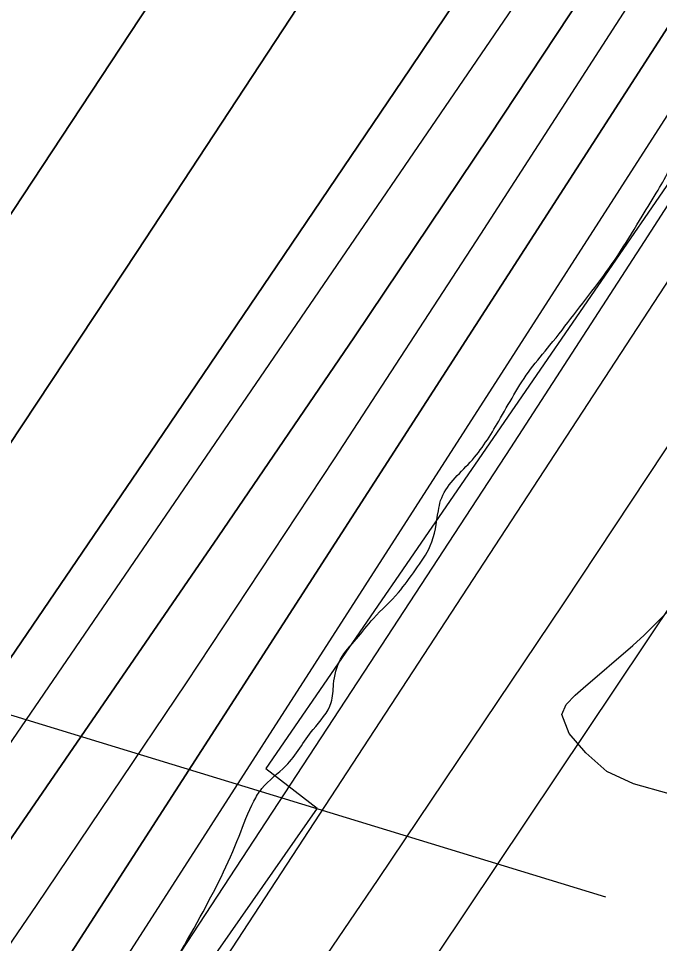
# Model space of a CAD drawing. Extents: x 3297735 to 3335592, y 670436 to 695807.
# Drawn here: x 3320287.7 to 3320506.8, y 689416.7 to 689732.7 of the extents above; entities that cross this region are included whole.
import ezdxf

# ---------------------------------------------------------------- set-up
doc = ezdxf.new("R2010")
doc.units = 0
for name, color, linetype in [('V-RIVR-EDGE', 7, 'Continuous'), ('V-RRAP-RVMT', 7, 'Continuous'), ('V-TOPO-DPTH', 7, 'Continuous'), ('V-TOPO-MAJR', 7, 'Continuous'), ('V-TOPO-MINR', 7, 'Continuous'), ('V-TOPO-WATR', 7, 'Continuous'), ('V-UTIL-LINE', 7, 'Continuous'), ('V-WETL-SWMP', 7, 'Continuous')]:
    doc.layers.add(name, color=color, linetype=linetype)

msp = doc.modelspace()

# ---------------------------------------------------------------- linework, layer by layer
at = {"layer": 'V-RIVR-EDGE'}
msp.add_spline([(3319721.91, 688607.25), (3319733.2, 688627.78), (3319739.82, 688637.46), (3319746.04, 688644.42), (3319750.72, 688655.27), (3319752.28, 688659.14), (3319762.01, 688671.92), (3319781.47, 688699.79), (3319792.76, 688716.44), (3319801.32, 688726.89), (3319810.26, 688738.11), (3319819.98, 688747.01), (3319825.43, 688754.75), (3319830.49, 688762.88), (3319835.55, 688770.63), (3319840.23, 688780.31), (3319844.52, 688791.16), (3319846.86, 688795.42), (3319851.13, 688797.35), (3319854.24, 688799.66), (3319861.24, 688808.95), (3319869.41, 688820.96), (3319874.87, 688831.03), (3319884.99, 688845.35), (3319893.93, 688856.57), (3319900.54, 688860.82), (3319908.31, 688869.72), (3319918.43, 688881.33), (3319923.49, 688889.46), (3319928.16, 688897.21), (3319932.06, 688904.95), (3319939.44, 688912.69), (3319951.5, 688924.3), (3319955, 688930.88), (3319970.57, 688952.17), (3319976.4, 688958.36), (3319980.68, 688966.5), (3319987.3, 688976.95), (3319991.2, 688986.25), (3319997.81, 688992.82), (3320004.81, 689000.56), (3320006.38, 689006.76), (3320010.27, 689012.96), (3320018.06, 689024.96), (3320025.07, 689035.8), (3320031.68, 689044.71), (3320039.46, 689054.38), (3320044.52, 689060.57), (3320057.73, 689071.4), (3320064.34, 689077.2), (3320070.17, 689082.23), (3320074.45, 689090.36), (3320085.73, 689104.68), (3320093.52, 689116.3), (3320109.84, 689130.22), (3320125, 689144.14), (3320145.59, 689159.99), (3320166.96, 689177), (3320184.06, 689191.31), (3320194.55, 689197.87), (3320205.42, 689204.44), (3320211.64, 689209.85), (3320219.42, 689219.53), (3320234.59, 689238.11), (3320241.98, 689244.68), (3320253.64, 689257.45), (3320273.09, 689279.5), (3320283.99, 689297.32), (3320297.61, 689318.61), (3320312.03, 689344.56), (3320320.21, 689360.83), (3320328.41, 689380.97), (3320333.48, 689394.53), (3320349.85, 689425.9), (3320363.1, 689453.41), (3320368.17, 689465.42), (3320370.9, 689469.67), (3320379.06, 689477.41), (3320388.4, 689489.8), (3320394.62, 689499.09), (3320395.41, 689505.29), (3320397.76, 689513.82), (3320403.21, 689520.78), (3320409.04, 689527.75), (3320417.6, 689536.65), (3320423.43, 689544.39), (3320428.49, 689552.52), (3320431.24, 689564.54), (3320432.02, 689568.03), (3320442.14, 689581.19), (3320451.87, 689595.12), (3320462.77, 689612.93), (3320469.38, 689621.06), (3320477.55, 689631.51), (3320493.51, 689653.19), (3320500.9, 689665.19), (3320506.36, 689674.1), (3320514.54, 689688.82), (3320523.5, 689705.47), (3320534.4, 689723.28), (3320539.06, 689727.15), (3320544.9, 689735.28), (3320551.13, 689744.18), (3320556.58, 689752.7), (3320560.87, 689764.32), (3320568.26, 689774), (3320574.5, 689785.23), (3320578.79, 689794.53), (3320583.07, 689802.27), (3320590.86, 689815.83), (3320602.92, 689833.25), (3320613.43, 689849.12), (3320622.79, 689866.94), (3320636.42, 689890.17), (3320646.93, 689907.21), (3320658.22, 689926.96), (3320664.85, 689940.13), (3320664.87, 689948.66), (3320667.22, 689956.02), (3320676.55, 689968.02), (3320685.11, 689978.08), (3320691.73, 689991.25), (3320701.47, 690006.35), (3320706.14, 690016.04), (3320709.66, 690026.11), (3320715.89, 690035.79), (3320728.33, 690049.33), (3320741.18, 690068.69), (3320754.02, 690086.5), (3320761.81, 690100.44), (3320770.77, 690116.32), (3320777.39, 690127.16), (3320786.73, 690139.93), (3320794.89, 690149.22), (3320800.73, 690155.41), (3320806.18, 690166.26), (3320810.47, 690174), (3320820.98, 690192.59), (3320823.74, 690207.71), (3320829.97, 690218.16), (3320840.87, 690235.59), (3320854.1, 690256.5), (3320864.22, 690271.59), (3320869.28, 690277.01), (3320870.45, 690281.27), (3320876.68, 690289.4), (3320887.57, 690302.95), (3320901.57, 690319.98), (3320912.08, 690333.52), (3320919.47, 690342.43), (3320924.52, 690348.23), (3320932.3, 690356.35), (3320941.26, 690371.46), (3320956.44, 690393.91), (3320969.67, 690415.21), (3320973.57, 690422.57), (3320982.13, 690434.96), (3320987.2, 690444.64), (3320994.21, 690457.03), (3321000.83, 690467.87), (3321008.23, 690481.04), (3321017.97, 690500.02), (3321024.59, 690511.64), (3321030.43, 690518.6), (3321035.5, 690530.22), (3321040.94, 690537.19), (3321055.35, 690559.26), (3321068.58, 690577.84), (3321078.31, 690594.1), (3321086.87, 690605.72), (3321095.82, 690616.94), (3321102.82, 690625.84), (3321107.51, 690637.85), (3321113.34, 690645.6), (3321117.63, 690655.67), (3321123.87, 690670), (3321130.5, 690682.39), (3321142.57, 690701.37), (3321156.19, 690722.28), (3321168.65, 690743.19), (3321171.38, 690749.38), (3321176.05, 690754.41), (3321177.22, 690758.29), (3321181.12, 690767.2), (3321185.79, 690774.17), (3321192.03, 690789.28), (3321204.89, 690814.45), (3321214.25, 690834.98), (3321218.93, 690845.83), (3321223.61, 690855.12), (3321229.85, 690869.85), (3321238.03, 690883.79), (3321242.33, 690899.29), (3321247.41, 690912.46), (3321254.43, 690927.96), (3321263, 690946.55), (3321269.64, 690962.82), (3321273.93, 690973.67), (3321278.23, 690986.07), (3321286.44, 691015.52), (3321288.78, 691021.72), (3321293.84, 691028.3), (3321297.35, 691034.5), (3321303.19, 691045.34), (3321306.32, 691054.64), (3321308.29, 691066.66), (3321310.63, 691073.63), (3321314.52, 691079.44), (3321318.04, 691090.29), (3321320.01, 691103.08), (3321324.31, 691115.87), (3321326.26, 691120.13), (3321332.09, 691125.16), (3321336.76, 691133.68), (3321337.17, 691140.65), (3321337.18, 691146.47), (3321338.37, 691158.49), (3321341.12, 691172.44), (3321349.71, 691192.98), (3321372.69, 691236.35), (3321389.06, 691268.5), (3321398.41, 691284.38), (3321404.65, 691298.32), (3321407.38, 691307.24), (3321407.39, 691310.73), (3321407.79, 691316.15), (3321414.41, 691325.06), (3321416.76, 691334.75), (3321417.94, 691344.05), (3321422.24, 691356.06), (3321434.34, 691385.89), (3321448.39, 691422.7), (3321456.19, 691442.46), (3321462.05, 691458.34), (3321462.85, 691466.87), (3321467.91, 691477.72), (3321474.92, 691488.17), (3321481.15, 691497.85), (3321481.54, 691500.57), (3321489.74, 691519.94), (3321499.87, 691542.02), (3321510.79, 691564.87), (3321521.69, 691581.91), (3321529.1, 691598.18), (3321538.84, 691619.09), (3321550.12, 691632.64), (3321559.06, 691640.76), (3321566.84, 691650.44), (3321566.47, 691655.48), (3321567.25, 691659.74), (3321572.7, 691664.77), (3321581.26, 691676.38), (3321584.38, 691684.91), (3321587.11, 691693.43), (3321593.35, 691706.6), (3321601.92, 691721.7), (3321610.87, 691733.32), (3321617.87, 691739.5), (3321620.99, 691748.8), (3321624.5, 691755), (3321632.28, 691766.23), (3321637.34, 691773.97), (3321638.14, 691784.44), (3321641.66, 691795.29), (3321645.96, 691809.63), (3321651.03, 691820.47), (3321653.37, 691824.35), (3321658.42, 691828.99), (3321665.02, 691832.07), (3321673.18, 691838.64), (3321680.2, 691853.75), (3321683.72, 691866.15), (3321687.24, 691878.94), (3321691.93, 691892.5), (3321697.77, 691904.12), (3321704.38, 691909.54), (3321711, 691920.77), (3321724.23, 691939.74), (3321729.68, 691949.8), (3321733.59, 691959.49), (3321746.04, 691978.85), (3321765.1, 692000.13), (3321767.83, 692005.55), (3321769.01, 692012.53), (3321772.52, 692019.89), (3321782.64, 692034.6), (3321793.52, 692045.43), (3321802.86, 692057.43), (3321811.04, 692071.76), (3321820.77, 692085.31), (3321837.5, 692109.31), (3321852.67, 692125.56), (3321856.95, 692134.47), (3321865.51, 692146.08), (3321874.07, 692158.09), (3321882.62, 692162.33), (3321885.73, 692165.42), (3321887.31, 692179.77), (3321889.66, 692189.46), (3321896.67, 692199.14), (3321906.39, 692208.81), (3321914.56, 692218.87), (3321921.95, 692230.87), (3321931.31, 692249.47), (3321940.25, 692259.91), (3321951.52, 692266.48), (3321951.14, 692271.52), (3321953.48, 692276.17), (3321960.48, 692283.13), (3321960.49, 692288.17), (3321960.5, 692292.05), (3321966.73, 692300.96), (3321976.84, 692312.95), (3321985.4, 692326.12), (3321999.02, 692342.37), (3322004.07, 692347.79), (3322006.8, 692355.15), (3322018.86, 692369.86), (3322032.48, 692387.27), (3322035.98, 692394.25), (3322046.88, 692410.89), (3322053.89, 692419.41), (3322062.45, 692431.8), (3322080.36, 692459.29), (3322099.43, 692486.77), (3322109.15, 692500.71), (3322113.45, 692513.5), (3322120.08, 692527.44), (3322124.37, 692536.35), (3322130.59, 692544.09), (3322144.19, 692555.69), (3322154.3, 692563.42), (3322157.8, 692568.07), (3322157.81, 692573.5), (3322158.99, 692580.09), (3322165.23, 692595.2), (3322169.9, 692601), (3322176.9, 692609.9), (3322181.58, 692618.04), (3322185.48, 692627.33), (3322187.82, 692635.08), (3322190.16, 692638.96), (3322199.11, 692652.12), (3322206.11, 692660.24), (3322215.05, 692669.14), (3322221.67, 692679.21), (3322228.68, 692689.66), (3322230.65, 692701.29), (3322234.15, 692707.1), (3322239.98, 692713.68), (3322240.78, 692721.82), (3322246.62, 692732.28), (3322257.13, 692747.76), (3322269.19, 692761.31), (3322281.64, 692779.5), (3322287.08, 692784.53), (3322289.82, 692793.44), (3322298.4, 692811.26), (3322311.23, 692827.9), (3322325.25, 692849.2), (3322340.82, 692872.04), (3322357.55, 692894.49), (3322366.5, 692909.98), (3322374.67, 692919.27), (3322378.18, 692925.85), (3322378.19, 692932.44), (3322378.2, 692936.32), (3322380.16, 692941.75), (3322387.16, 692950.65), (3322397.3, 692972.73), (3322404.3, 692982.41), (3322407.81, 692990.54), (3322418.32, 693006.42), (3322430.38, 693021.51), (3322439.35, 693040.49), (3322447.92, 693056.37), (3322451.06, 693071.49), (3322451.87, 693088.16), (3322455.41, 693108.32), (3322461.66, 693123.43), (3322462.07, 693131.96), (3322461.33, 693147.08), (3322471.06, 693161.02), (3322480.02, 693177.67), (3322484.71, 693192.01), (3322487.85, 693207.9), (3322490.57, 693210.61), (3322500.3, 693224.93), (3322521.3, 693248.15), (3322539.95, 693264), (3322547.34, 693272.91), (3322550.08, 693282.59), (3322550.88, 693291.9), (3322552.45, 693297.71), (3322564.89, 693311.64), (3322570.72, 693318.61), (3322576.95, 693326.74), (3322580.47, 693340.69), (3322590.2, 693351.91), (3322600.3, 693359.25), (3322603.79, 693359.25), (3322609.2, 693353.42), (3322618.52, 693357.27), (3322625.13, 693363.85), (3322634.47, 693378.56), (3322653.93, 693404.88), (3322678.44, 693438.95), (3322692.84, 693458.69), (3322701, 693465.26), (3322708.76, 693467.96), (3322714.21, 693474.54), (3322719.66, 693481.51), (3322729.79, 693501.26), (3322740.68, 693515.19), (3322746.53, 693526.81), (3322752.77, 693541.92), (3322764.43, 693554.69), (3322769.49, 693562.82), (3322774.19, 693578.71), (3322781.2, 693591.1), (3322787.42, 693598.84), (3322795.21, 693610.46), (3322799.12, 693622.47), (3322801.47, 693634.49), (3322804.6, 693643.4), (3322808.49, 693648.82), (3322813.15, 693654.23), (3322817.07, 693670.51), (3322820.98, 693684.08), (3322828, 693699.57), (3322828.79, 693704.61), (3322829.58, 693711.2), (3322831.15, 693715.46), (3322838.93, 693727.85), (3322846.35, 693746.06), (3322854.15, 693763.88), (3322858.81, 693768.14), (3322865.03, 693775.88), (3322871.27, 693789.05), (3322877.11, 693797.95), (3322877.51, 693803.38), (3322881.8, 693810.74), (3322885.32, 693822.75), (3322886.52, 693837.48), (3322887.31, 693846.79), (3322888.49, 693852.22), (3322893.57, 693866.16), (3322903.7, 693885.14), (3322914.59, 693899.85), (3322916.94, 693906.83), (3322916.96, 693914.97), (3322915.81, 693921.56), (3322917, 693934.75), (3322920.53, 693950.25), (3322928.35, 693973.5), (3322938.09, 693991.7), (3322943.16, 694004.1), (3322945.88, 694005.64), (3322947.06, 694014.95), (3322947.71, 694018)], degree=3, dxfattribs=at)
at = {"layer": 'V-RRAP-RVMT'}
for p, q in [((3320514.77, 689683.58), (3320372.28, 689476.48)), ((3320372.28, 689476.48), (3320389.75, 689462.93)), ((3320389.75, 689462.93), (3320316.28, 689357.8))]:
    msp.add_line(p, q, dxfattribs=at)
at = {"layer": 'V-TOPO-DPTH'}
for points in [[(3320996.04, 690555.87), (3320641.24, 689989.03), (3320635.2, 689979.44), (3320629.14, 689969.87), (3320623.04, 689960.32), (3320616.91, 689950.79), (3320539.44, 689830.89), (3320494.26, 689761.63), (3320448.68, 689692.62), (3320402.52, 689624.01), (3320355.95, 689555.67), (3320145.84, 689250.07), (3320133.44, 689232.2), (3320120.94, 689214.41), (3320108.28, 689196.72), (3320095.52, 689179.11), (3319842.57, 688833.16), (3319808.05, 688786.28), (3319773.33, 688739.55), (3319738.29, 688693.06), (3319703.05, 688646.72), (3319679.46, 688615.91)], [(3319679.46, 688615.91), (3319703.05, 688646.72), (3319738.29, 688693.06), (3319773.33, 688739.55), (3319808.05, 688786.28), (3319842.57, 688833.16), (3320095.52, 689179.11), (3320108.28, 689196.72), (3320120.94, 689214.41), (3320133.44, 689232.2), (3320145.84, 689250.07), (3320355.95, 689555.67), (3320402.52, 689624.01), (3320448.68, 689692.62), (3320494.26, 689761.63), (3320539.44, 689830.89), (3320616.91, 689950.79), (3320623.04, 689960.32), (3320629.14, 689969.87), (3320635.2, 689979.44), (3320641.24, 689989.03), (3320996.04, 690555.87)], [(3319581.69, 688600.28), (3319654.3, 688697.25), (3319693.33, 688749.64), (3319732.17, 688802.16), (3319770.74, 688854.88), (3319809.12, 688907.74), (3320019.34, 689198.76), (3320039.7, 689227.2), (3320059.91, 689255.74), (3320079.89, 689284.46), (3320099.72, 689313.27), (3320150.36, 689387.54), (3320195.22, 689453.68), (3320239.86, 689519.98), (3320284.17, 689586.49), (3320328.25, 689653.16), (3320537.52, 689971.32), (3320549.89, 689990.19), (3320562.22, 690009.07)], [(3320562.22, 690009.07), (3320549.89, 689990.19), (3320537.52, 689971.32), (3320328.25, 689653.16), (3320284.17, 689586.49), (3320239.86, 689519.98), (3320195.22, 689453.68), (3320150.36, 689387.54), (3320099.72, 689313.27), (3320079.89, 689284.46), (3320059.91, 689255.74), (3320039.7, 689227.2), (3320019.34, 689198.76), (3319809.12, 688907.74), (3319770.74, 688854.88), (3319732.17, 688802.16), (3319693.33, 688749.64), (3319654.3, 688697.25), (3319581.69, 688600.28)], [(3319627.34, 688607.8), (3319957.61, 689046.69), (3319980.61, 689077.48), (3320003.47, 689108.37), (3320026.12, 689139.42), (3320048.62, 689170.58), (3320087.62, 689224.97), (3320090.5, 689229.02), (3320093.36, 689233.08), (3320096.19, 689237.16), (3320099, 689241.26), (3320330.44, 689581.09), (3320376.05, 689648.24), (3320421.54, 689715.47), (3320466.85, 689782.82), (3320512.05, 689850.25), (3320580.23, 689952.25), (3320591.2, 689968.78), (3320602.09, 689985.35), (3320612.88, 690001.99)], [(3320612.88, 690001.99), (3320602.09, 689985.35), (3320591.2, 689968.78), (3320580.23, 689952.25), (3320512.05, 689850.25), (3320466.85, 689782.82), (3320421.54, 689715.47), (3320376.05, 689648.24), (3320330.44, 689581.09), (3320099, 689241.26), (3320096.19, 689237.16), (3320093.36, 689233.08), (3320090.5, 689229.02), (3320087.62, 689224.97), (3320048.62, 689170.58), (3320026.12, 689139.42), (3320003.47, 689108.37), (3319980.61, 689077.48), (3319957.61, 689046.69), (3319627.34, 688607.8)], [(3320683.24, 689999.44), (3320669.16, 689977.35), (3320655.05, 689955.27), (3320640.89, 689933.22), (3320626.71, 689911.19), (3320275.49, 689367.01), (3320256.11, 689337.26), (3320236.56, 689307.62), (3320216.75, 689278.16), (3320196.78, 689248.8), (3320176.52, 689219.64), (3320156.04, 689190.64), (3320135.24, 689161.87), (3320114.23, 689133.24), (3320054.85, 689053.3), (3320003.89, 688984.89), (3319952.79, 688916.58), (3319901.5, 688848.43), (3319850.07, 688780.37), (3319671.76, 688545.1)], [(3320683.24, 689999.44), (3320669.16, 689977.35), (3320655.05, 689955.27), (3320640.89, 689933.22), (3320626.71, 689911.19), (3320275.49, 689367.01), (3320256.11, 689337.26), (3320236.56, 689307.62), (3320216.75, 689278.16), (3320196.78, 689248.8), (3320176.52, 689219.64), (3320156.04, 689190.64), (3320135.24, 689161.87), (3320114.23, 689133.24), (3320054.85, 689053.3), (3320003.89, 688984.89), (3319952.79, 688916.58), (3319901.5, 688848.43), (3319850.07, 688780.37), (3319671.76, 688545.1)], [(3319719.48, 688552.71), (3319934.81, 688833.9), (3319977.14, 688889.61), (3320019.17, 688945.53), (3320060.77, 689001.78), (3320102.08, 689058.25), (3320172.7, 689155.58), (3320178.42, 689163.59), (3320184.07, 689171.64), (3320189.6, 689179.77), (3320195.05, 689187.96), (3320410.01, 689515.72), (3320455.96, 689586.06), (3320501.75, 689656.51), (3320547.28, 689727.12), (3320592.64, 689797.84), (3320674.76, 689926.39), (3320678.93, 689932.92), (3320683.11, 689939.45), (3320687.3, 689945.97), (3320691.48, 689952.5), (3320721.55, 689999.29)], [(3319018.76, 687976.76), (3319114.53, 688097.32), (3319177.77, 688176.6), (3319241.23, 688255.71), (3319305.01, 688334.55), (3319369.02, 688413.22), (3319497.63, 688570.66), (3319517.37, 688594.94), (3319537.03, 688619.27), (3319556.58, 688643.7), (3319576.06, 688668.19), (3319640.87, 688750.06), (3319692.21, 688815.89), (3319742.93, 688882.2), (3319792.69, 688949.23), (3319841.82, 689016.73), (3320010.1, 689251.46), (3320019.2, 689264.31), (3320028.2, 689277.22), (3320037.04, 689290.24), (3320045.79, 689303.33), (3320499.15, 689990.55), (3320503.56, 689997.26)], [(3320503.56, 689997.26), (3320499.15, 689990.55), (3320045.79, 689303.33), (3320037.04, 689290.24), (3320028.2, 689277.22), (3320019.2, 689264.31), (3320010.1, 689251.46), (3319841.82, 689016.73), (3319792.69, 688949.23), (3319742.93, 688882.2), (3319692.21, 688815.89), (3319640.87, 688750.06), (3319576.06, 688668.19), (3319556.58, 688643.7), (3319537.03, 688619.27), (3319517.37, 688594.94), (3319497.63, 688570.66), (3319369.02, 688413.22), (3319305.01, 688334.55), (3319241.23, 688255.71), (3319177.77, 688176.6), (3319114.53, 688097.32), (3319018.76, 687976.76)]]:
    msp.add_lwpolyline(points, dxfattribs=at)
at = {"layer": 'V-TOPO-MAJR'}
msp.add_lwpolyline([(3319735.86, 688489.06), (3320203.29, 689088.89), (3320220.96, 689111.79), (3320238.49, 689134.81), (3320255.78, 689157.99), (3320272.94, 689181.29), (3320289.83, 689204.77), (3320306.54, 689228.39), (3320322.97, 689252.19), (3320339.21, 689276.14), (3320716.35, 689839.28), (3320735.21, 689867.53), (3320754.02, 689895.81), (3320772.75, 689924.14), (3320791.43, 689952.51), (3320828.23, 690008.56)], dxfattribs=at)
at = {"layer": 'V-TOPO-MINR'}
for points in [[(3319679.46, 688615.91), (3319703.05, 688646.72), (3319738.29, 688693.06), (3319773.33, 688739.55), (3319808.05, 688786.28), (3319842.57, 688833.16), (3320095.52, 689179.11), (3320108.28, 689196.72), (3320120.94, 689214.41), (3320133.44, 689232.2), (3320145.84, 689250.07), (3320355.95, 689555.67), (3320402.52, 689624.01), (3320448.68, 689692.62), (3320494.26, 689761.63), (3320539.44, 689830.89), (3320616.91, 689950.79), (3320623.04, 689960.32), (3320629.14, 689969.87), (3320635.2, 689979.44), (3320641.24, 689989.03), (3320996.04, 690555.87)], [(3319798.87, 688599.05), (3319825.46, 688633.74), (3319851.87, 688668.56), (3319878.18, 688703.47), (3320180.65, 689106.86), (3320197.19, 689129.21), (3320213.54, 689151.69), (3320229.61, 689174.38), (3320245.48, 689197.21), (3320346.47, 689344.37), (3320410.61, 689438.6), (3320474.29, 689533.14), (3320537.26, 689628.16), (3320599.75, 689723.49), (3320706.38, 689887.47), (3320715.2, 689901.05), (3320724.01, 689914.64), (3320732.79, 689928.25), (3320741.56, 689941.86), (3321014.94, 690366.99)], [(3319652.48, 688611.77), (3319774.86, 688773.08), (3319831.01, 688847.62), (3319886.8, 688922.41), (3319942.07, 688997.59), (3319997, 689073.03), (3320091.36, 689203.6), (3320098.8, 689213.98), (3320106.19, 689224.39), (3320113.49, 689234.86), (3320120.74, 689245.37), (3320512.18, 689817.46), (3320530.03, 689843.76), (3320547.74, 689870.14), (3320565.26, 689896.65), (3320582.65, 689923.25), (3320612.38, 689969.1), (3320614.8, 689972.84), (3320617.2, 689976.6), (3320619.58, 689980.36), (3320621.95, 689984.13), (3320688.75, 690091.22)], [(3319581.69, 688600.28), (3319654.3, 688697.25), (3319693.33, 688749.64), (3319732.17, 688802.16), (3319770.74, 688854.88), (3319809.12, 688907.74), (3320019.34, 689198.76), (3320039.7, 689227.2), (3320059.91, 689255.74), (3320079.89, 689284.46), (3320099.72, 689313.27), (3320150.36, 689387.54), (3320195.22, 689453.68), (3320239.86, 689519.98), (3320284.17, 689586.49), (3320328.25, 689653.16), (3320537.52, 689971.32), (3320549.89, 689990.19), (3320562.22, 690009.07)], [(3319695.38, 688548.91), (3320099.8, 689080.38), (3320112.15, 689096.73), (3320124.41, 689113.14), (3320136.55, 689129.64), (3320148.61, 689146.19), (3320169.33, 689174.86), (3320170.95, 689177.14), (3320172.56, 689179.43), (3320174.14, 689181.75), (3320175.69, 689184.08), (3320221.75, 689253.91), (3320246.26, 689291.21), (3320270.68, 689328.56), (3320294.97, 689366), (3320319.17, 689403.5), (3320632.02, 689890.01), (3320650.47, 689918.73), (3320668.91, 689947.45), (3320687.33, 689976.19), (3320705.74, 690004.94)], [(3319627.34, 688607.8), (3319957.61, 689046.69), (3319980.61, 689077.48), (3320003.47, 689108.37), (3320026.12, 689139.42), (3320048.62, 689170.58), (3320087.62, 689224.97), (3320090.5, 689229.02), (3320093.36, 689233.08), (3320096.19, 689237.16), (3320099, 689241.26), (3320330.44, 689581.09), (3320376.05, 689648.24), (3320421.54, 689715.47), (3320466.85, 689782.82), (3320512.05, 689850.25), (3320580.23, 689952.25), (3320591.2, 689968.78), (3320602.09, 689985.35), (3320612.88, 690001.99)], [(3319719.48, 688552.71), (3319934.81, 688833.9), (3319977.14, 688889.61), (3320019.17, 688945.53), (3320060.77, 689001.78), (3320102.08, 689058.25), (3320172.7, 689155.58), (3320178.42, 689163.59), (3320184.07, 689171.64), (3320189.6, 689179.77), (3320195.05, 689187.96), (3320410.01, 689515.72), (3320455.96, 689586.06), (3320501.75, 689656.51), (3320547.28, 689727.12), (3320592.64, 689797.84), (3320674.76, 689926.39), (3320678.93, 689932.92), (3320683.11, 689939.45), (3320687.3, 689945.97), (3320691.48, 689952.5), (3320721.55, 689999.29)], [(3319744, 688556.5), (3319812.45, 688645.33), (3319866.2, 688715.67), (3319919.58, 688786.29), (3319972.4, 688857.33), (3320024.84, 688928.66), (3320176.08, 689136.07), (3320185.97, 689149.86), (3320195.72, 689163.75), (3320205.26, 689177.78), (3320214.66, 689191.91), (3320679.08, 689901.92), (3320682.23, 689906.76), (3320685.37, 689911.61), (3320688.48, 689916.48), (3320691.59, 689921.35), (3320694.69, 689926.22), (3320697.8, 689931.09), (3320700.92, 689935.96), (3320704.05, 689940.81), (3320719.98, 689965.46), (3320731.02, 689982.68), (3320741.99, 689999.94)], [(3320503.56, 689997.26), (3320499.15, 689990.55), (3320045.79, 689303.33), (3320037.04, 689290.24), (3320028.2, 689277.22), (3320019.2, 689264.31), (3320010.1, 689251.46), (3319841.82, 689016.73), (3319792.69, 688949.23), (3319742.93, 688882.2), (3319692.21, 688815.89), (3319640.87, 688750.06), (3319576.06, 688668.19), (3319556.58, 688643.7), (3319537.03, 688619.27), (3319517.37, 688594.94), (3319497.63, 688570.66), (3319369.02, 688413.22), (3319305.01, 688334.55), (3319241.23, 688255.71), (3319177.77, 688176.6), (3319114.53, 688097.32), (3319018.76, 687976.76)], [(3319668.69, 688568.83), (3320100, 689151.89), (3320118.77, 689177.52), (3320137.37, 689203.28), (3320155.72, 689229.22), (3320173.9, 689255.28), (3320242.02, 689353.96), (3320293.79, 689429.69), (3320345.08, 689505.73), (3320395.67, 689582.24), (3320445.79, 689659.06), (3320621.7, 689931.42), (3320631.77, 689947.07), (3320641.8, 689962.73), (3320651.79, 689978.43), (3320661.74, 689994.15)]]:
    msp.add_lwpolyline(points, dxfattribs=at)
at = {"layer": 'V-TOPO-WATR'}
msp.add_lwpolyline([(3319671.76, 688545.1), (3319850.07, 688780.37), (3319901.5, 688848.43), (3319952.79, 688916.58), (3320003.89, 688984.89), (3320054.85, 689053.3), (3320114.23, 689133.24), (3320135.24, 689161.87), (3320156.04, 689190.64), (3320176.52, 689219.64), (3320196.78, 689248.8), (3320216.75, 689278.16), (3320236.56, 689307.62), (3320256.11, 689337.26), (3320275.49, 689367.01), (3320626.71, 689911.19), (3320640.89, 689933.22), (3320655.05, 689955.27), (3320669.16, 689977.35), (3320683.24, 689999.44)], dxfattribs=at)
at = {"layer": 'V-UTIL-LINE'}
msp.add_line((3317160.85, 690449.7), (3320488.36, 689432.64), dxfattribs=at)
at = {"layer": 'V-WETL-SWMP'}
for p, q in [((3320501.55, 689522.08), (3320517.35, 689537.83)), ((3320497.69, 689518.54), (3320501.55, 689522.08)), ((3320480.71, 689503.94), (3320497.69, 689518.54)), ((3320478.01, 689501.58), (3320480.71, 689503.94)), ((3320474.93, 689498.43), (3320478.01, 689501.58)), ((3320473.41, 689494.91), (3320474.93, 689498.43)), ((3320475.95, 689488.51), (3320473.41, 689494.91)), ((3320481.7, 689481.84), (3320475.95, 689488.51)), ((3320488.79, 689475.47), (3320481.7, 689481.84)), ((3320497.97, 689471.24), (3320488.79, 689475.47)), ((3320510.13, 689467.91), (3320497.97, 689471.24))]:
    msp.add_line(p, q, dxfattribs=at)

doc.saveas('drawing.dxf')
